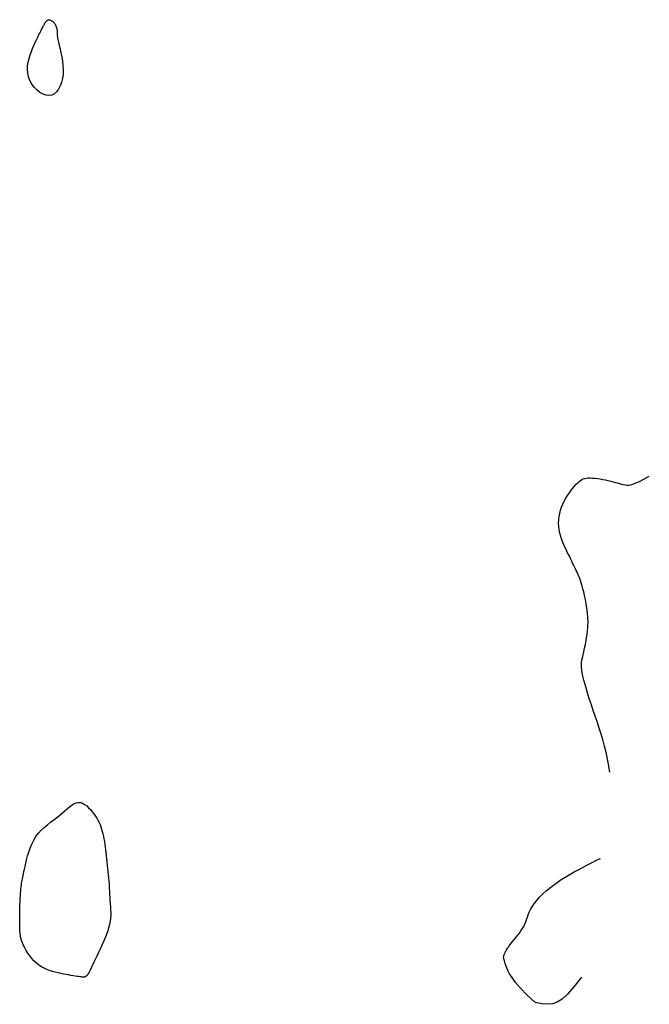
# Model space of a CAD drawing. Header units: millimetres. Extents: x 32690613 to 32693367, y 5343692 to 5344708.
# Tile 793 of 1009: x 32693327 to 32693340, y 5344015 to 5344035. Entities that reach past the tile are written whole.
import ezdxf

# ---------------------------------------------------------------- set-up
doc = ezdxf.new("R2010")
doc.units = ezdxf.units.MM
doc.header["$LTSCALE"] = 20
doc.layers.add('02-DGM_HL_492.50', color=92, linetype='Continuous')
doc.layers.add('02-DGM_HL_493.00', color=102, linetype='Continuous')

msp = doc.modelspace()

# ---------------------------------------------------------------- linework, layer by layer
at = {"layer": '02-DGM_HL_492.50', "elevation": 492.5, "flags": 128}
for points in [[(32693339.286, 5344019.469), (32693339.249, 5344019.674), (32693339.212, 5344019.855), (32693339.173, 5344020.017), (32693339.133, 5344020.163), (32693339.093, 5344020.296), (32693339.052, 5344020.42), (32693339.012, 5344020.539), (32693338.971, 5344020.656), (32693338.931, 5344020.774), (32693338.892, 5344020.892), (32693338.854, 5344021.008), (32693338.819, 5344021.12), (32693338.787, 5344021.228), (32693338.758, 5344021.328), (32693338.733, 5344021.42), (32693338.713, 5344021.502), (32693338.698, 5344021.573), (32693338.688, 5344021.634), (32693338.683, 5344021.689), (32693338.683, 5344021.74), (32693338.686, 5344021.789), (32693338.693, 5344021.839), (32693338.703, 5344021.892), (32693338.716, 5344021.951), (32693338.732, 5344022.019), (32693338.749, 5344022.093), (32693338.767, 5344022.175), (32693338.784, 5344022.262), (32693338.799, 5344022.353), (32693338.811, 5344022.448), (32693338.819, 5344022.546), (32693338.822, 5344022.646), (32693338.82, 5344022.747), (32693338.812, 5344022.846), (32693338.799, 5344022.944), (32693338.784, 5344023.038), (32693338.767, 5344023.128), (32693338.748, 5344023.211), (32693338.73, 5344023.287), (32693338.713, 5344023.354), (32693338.698, 5344023.411), (32693338.684, 5344023.459), (32693338.671, 5344023.501), (32693338.659, 5344023.537), (32693338.647, 5344023.57), (32693338.635, 5344023.602), (32693338.621, 5344023.633), (32693338.606, 5344023.667), (32693338.589, 5344023.703), (32693338.57, 5344023.743), (32693338.549, 5344023.787), (32693338.527, 5344023.834), (32693338.502, 5344023.884), (32693338.476, 5344023.938), (32693338.448, 5344023.994), (32693338.419, 5344024.054), (32693338.388, 5344024.117), (32693338.356, 5344024.182), (32693338.326, 5344024.25), (32693338.296, 5344024.319), (32693338.269, 5344024.39), (32693338.244, 5344024.461), (32693338.225, 5344024.533), (32693338.21, 5344024.604), (32693338.201, 5344024.675), (32693338.198, 5344024.745), (32693338.2, 5344024.814), (32693338.208, 5344024.883), (32693338.221, 5344024.95), (32693338.239, 5344025.017), (32693338.261, 5344025.083), (32693338.288, 5344025.147), (32693338.319, 5344025.21), (32693338.353, 5344025.271), (32693338.389, 5344025.33), (32693338.426, 5344025.385), (32693338.464, 5344025.438), (32693338.502, 5344025.486), (32693338.538, 5344025.529), (32693338.572, 5344025.567), (32693338.604, 5344025.6), (32693338.633, 5344025.627), (32693338.661, 5344025.649), (32693338.69, 5344025.667), (32693338.719, 5344025.68), (32693338.751, 5344025.689), (32693338.786, 5344025.696), (32693338.825, 5344025.699), (32693338.869, 5344025.699), (32693338.918, 5344025.697), (32693338.97, 5344025.693), (32693339.024, 5344025.686), (32693339.08, 5344025.678), (32693339.137, 5344025.669), (32693339.193, 5344025.658), (32693339.248, 5344025.646), (32693339.301, 5344025.633), (32693339.352, 5344025.619), (32693339.4, 5344025.606), (32693339.447, 5344025.593), (32693339.491, 5344025.581), (32693339.533, 5344025.57), (32693339.572, 5344025.561), (32693339.609, 5344025.554), (32693339.645, 5344025.55), (32693339.681, 5344025.55), (32693339.722, 5344025.556), (32693339.771, 5344025.57), (32693339.832, 5344025.593), (32693339.908, 5344025.628), (32693340.003, 5344025.676), (32693340.119, 5344025.738)], [(32693337.703, 5344014.586), (32693337.528, 5344014.753), (32693337.392, 5344014.895), (32693337.288, 5344015.015), (32693337.212, 5344015.116), (32693337.158, 5344015.2), (32693337.122, 5344015.269), (32693337.099, 5344015.325), (32693337.083, 5344015.372), (32693337.07, 5344015.412), (32693337.059, 5344015.445), (32693337.051, 5344015.472), (32693337.044, 5344015.495), (32693337.039, 5344015.514), (32693337.037, 5344015.53), (32693337.035, 5344015.544), (32693337.035, 5344015.557), (32693337.037, 5344015.569), (32693337.039, 5344015.582), (32693337.043, 5344015.594), (32693337.048, 5344015.607), (32693337.054, 5344015.62), (32693337.06, 5344015.634), (32693337.068, 5344015.649), (32693337.076, 5344015.664), (32693337.084, 5344015.681), (32693337.094, 5344015.699), (32693337.105, 5344015.718), (32693337.118, 5344015.74), (32693337.134, 5344015.764), (32693337.152, 5344015.791), (32693337.174, 5344015.82), (32693337.2, 5344015.853), (32693337.23, 5344015.889), (32693337.263, 5344015.928), (32693337.298, 5344015.97), (32693337.333, 5344016.014), (32693337.369, 5344016.06), (32693337.402, 5344016.107), (32693337.433, 5344016.154), (32693337.461, 5344016.202), (32693337.483, 5344016.25), (32693337.503, 5344016.298), (32693337.52, 5344016.347), (32693337.538, 5344016.397), (32693337.556, 5344016.449), (32693337.578, 5344016.502), (32693337.605, 5344016.558), (32693337.638, 5344016.617), (32693337.679, 5344016.68), (32693337.729, 5344016.745), (32693337.788, 5344016.814), (32693337.857, 5344016.885), (32693337.938, 5344016.958), (32693338.031, 5344017.034), (32693338.137, 5344017.112), (32693338.256, 5344017.192), (32693338.388, 5344017.274), (32693338.527, 5344017.354), (32693338.666, 5344017.429), (32693338.796, 5344017.498), (32693338.911, 5344017.556), (32693339.002, 5344017.602), (32693339.062, 5344017.631), (32693339.084, 5344017.642)], [(32693338.682, 5344015.124), (32693338.52, 5344014.92), (32693338.386, 5344014.768), (32693338.272, 5344014.662), (32693338.168, 5344014.595), (32693338.068, 5344014.56), (32693337.963, 5344014.551), (32693337.844, 5344014.562), (32693337.703, 5344014.586)]]:
    msp.add_lwpolyline(points, dxfattribs=at)
msp.add_lwpolyline([(32693328.536, 5344018.212), (32693328.549, 5344018.161), (32693328.56, 5344018.108), (32693328.57, 5344018.054), (32693328.58, 5344017.997), (32693328.588, 5344017.94), (32693328.596, 5344017.881), (32693328.604, 5344017.82), (32693328.611, 5344017.759), (32693328.619, 5344017.696), (32693328.627, 5344017.632), (32693328.634, 5344017.567), (32693328.642, 5344017.501), (32693328.649, 5344017.434), (32693328.656, 5344017.366), (32693328.663, 5344017.297), (32693328.668, 5344017.227), (32693328.674, 5344017.157), (32693328.678, 5344017.087), (32693328.683, 5344017.016), (32693328.687, 5344016.946), (32693328.69, 5344016.877), (32693328.694, 5344016.81), (32693328.698, 5344016.744), (32693328.703, 5344016.68), (32693328.707, 5344016.619), (32693328.711, 5344016.559), (32693328.713, 5344016.5), (32693328.713, 5344016.439), (32693328.71, 5344016.377), (32693328.702, 5344016.311), (32693328.689, 5344016.241), (32693328.669, 5344016.165), (32693328.643, 5344016.083), (32693328.611, 5344015.996), (32693328.575, 5344015.907), (32693328.536, 5344015.817), (32693328.496, 5344015.73), (32693328.457, 5344015.646), (32693328.42, 5344015.569), (32693328.387, 5344015.5), (32693328.359, 5344015.442), (32693328.336, 5344015.393), (32693328.316, 5344015.352), (32693328.3, 5344015.319), (32693328.287, 5344015.292), (32693328.277, 5344015.27), (32693328.268, 5344015.252), (32693328.261, 5344015.238), (32693328.254, 5344015.225), (32693328.248, 5344015.214), (32693328.242, 5344015.205), (32693328.237, 5344015.196), (32693328.232, 5344015.189), (32693328.227, 5344015.182), (32693328.222, 5344015.176), (32693328.217, 5344015.17), (32693328.212, 5344015.164), (32693328.206, 5344015.159), (32693328.201, 5344015.153), (32693328.195, 5344015.148), (32693328.189, 5344015.143), (32693328.182, 5344015.139), (32693328.175, 5344015.135), (32693328.168, 5344015.132), (32693328.159, 5344015.129), (32693328.15, 5344015.128), (32693328.138, 5344015.127), (32693328.125, 5344015.128), (32693328.108, 5344015.129), (32693328.088, 5344015.131), (32693328.064, 5344015.134), (32693328.035, 5344015.138), (32693328.001, 5344015.143), (32693327.962, 5344015.149), (32693327.919, 5344015.156), (32693327.872, 5344015.163), (32693327.822, 5344015.172), (32693327.769, 5344015.182), (32693327.714, 5344015.192), (32693327.657, 5344015.204), (32693327.598, 5344015.216), (32693327.539, 5344015.23), (32693327.48, 5344015.246), (32693327.42, 5344015.265), (32693327.361, 5344015.288), (32693327.303, 5344015.314), (32693327.246, 5344015.346), (32693327.191, 5344015.382), (32693327.139, 5344015.425), (32693327.089, 5344015.472), (32693327.042, 5344015.523), (32693326.999, 5344015.577), (32693326.959, 5344015.633), (32693326.924, 5344015.689), (32693326.892, 5344015.744), (32693326.866, 5344015.798), (32693326.844, 5344015.85), (32693326.827, 5344015.9), (32693326.814, 5344015.949), (32693326.804, 5344015.998), (32693326.797, 5344016.049), (32693326.792, 5344016.102), (32693326.789, 5344016.159), (32693326.788, 5344016.22), (32693326.787, 5344016.286), (32693326.787, 5344016.357), (32693326.787, 5344016.43), (32693326.788, 5344016.504), (32693326.79, 5344016.579), (32693326.792, 5344016.651), (32693326.794, 5344016.721), (32693326.797, 5344016.787), (32693326.801, 5344016.846), (32693326.804, 5344016.901), (32693326.808, 5344016.951), (32693326.813, 5344016.996), (32693326.817, 5344017.038), (32693326.822, 5344017.076), (32693326.827, 5344017.112), (32693326.832, 5344017.146), (32693326.837, 5344017.178), (32693326.843, 5344017.21), (32693326.85, 5344017.243), (32693326.857, 5344017.278), (32693326.865, 5344017.318), (32693326.875, 5344017.362), (32693326.886, 5344017.413), (32693326.899, 5344017.472), (32693326.914, 5344017.539), (32693326.932, 5344017.614), (32693326.953, 5344017.693), (32693326.978, 5344017.777), (32693327.008, 5344017.861), (32693327.042, 5344017.945), (32693327.083, 5344018.026), (32693327.13, 5344018.102), (32693327.184, 5344018.173), (32693327.244, 5344018.238), (32693327.308, 5344018.297), (32693327.374, 5344018.353), (32693327.442, 5344018.406), (32693327.509, 5344018.457), (32693327.575, 5344018.507), (32693327.638, 5344018.556), (32693327.696, 5344018.605), (32693327.751, 5344018.653), (32693327.802, 5344018.699), (32693327.85, 5344018.74), (32693327.897, 5344018.775), (32693327.941, 5344018.803), (32693327.986, 5344018.821), (32693328.03, 5344018.829), (32693328.074, 5344018.825), (32693328.118, 5344018.81), (32693328.162, 5344018.786), (32693328.205, 5344018.754), (32693328.246, 5344018.716), (32693328.286, 5344018.674), (32693328.323, 5344018.63), (32693328.358, 5344018.584), (32693328.389, 5344018.539), (32693328.418, 5344018.494), (32693328.443, 5344018.448), (32693328.466, 5344018.403), (32693328.487, 5344018.357), (32693328.505, 5344018.31), (32693328.521, 5344018.262)], close=True, dxfattribs=at)
at = {"layer": '02-DGM_HL_493.00', "elevation": 493, "flags": 128}
msp.add_lwpolyline([(32693326.973, 5344034.193), (32693326.956, 5344034.272), (32693326.95, 5344034.351), (32693326.954, 5344034.431), (32693326.966, 5344034.509), (32693326.985, 5344034.586), (32693327.008, 5344034.66), (32693327.033, 5344034.731), (32693327.059, 5344034.797), (32693327.085, 5344034.858), (32693327.109, 5344034.913), (32693327.133, 5344034.964), (32693327.155, 5344035.011), (32693327.175, 5344035.052), (32693327.194, 5344035.09), (32693327.211, 5344035.123), (32693327.226, 5344035.152), (32693327.239, 5344035.177), (32693327.25, 5344035.199), (32693327.26, 5344035.218), (32693327.269, 5344035.236), (32693327.278, 5344035.252), (32693327.286, 5344035.267), (32693327.294, 5344035.282), (32693327.302, 5344035.298), (32693327.31, 5344035.314), (32693327.319, 5344035.331), (32693327.329, 5344035.347), (32693327.34, 5344035.363), (32693327.351, 5344035.377), (32693327.363, 5344035.39), (32693327.377, 5344035.399), (32693327.391, 5344035.405), (32693327.405, 5344035.406), (32693327.421, 5344035.404), (32693327.437, 5344035.399), (32693327.453, 5344035.391), (32693327.469, 5344035.381), (32693327.485, 5344035.369), (32693327.499, 5344035.355), (32693327.513, 5344035.341), (32693327.526, 5344035.325), (32693327.537, 5344035.309), (32693327.546, 5344035.293), (32693327.555, 5344035.275), (32693327.562, 5344035.258), (32693327.568, 5344035.24), (32693327.572, 5344035.221), (32693327.575, 5344035.202), (32693327.577, 5344035.182), (32693327.577, 5344035.161), (32693327.578, 5344035.137), (32693327.58, 5344035.108), (32693327.583, 5344035.075), (32693327.588, 5344035.034), (32693327.596, 5344034.986), (32693327.608, 5344034.929), (32693327.623, 5344034.862), (32693327.64, 5344034.787), (32693327.659, 5344034.705), (32693327.677, 5344034.617), (32693327.692, 5344034.526), (32693327.703, 5344034.433), (32693327.708, 5344034.34), (32693327.705, 5344034.249), (32693327.694, 5344034.161), (32693327.674, 5344034.078), (32693327.645, 5344034.003), (32693327.61, 5344033.936), (32693327.568, 5344033.881), (32693327.52, 5344033.838), (32693327.466, 5344033.81), (32693327.407, 5344033.798), (32693327.344, 5344033.805), (32693327.28, 5344033.828), (32693327.215, 5344033.865), (32693327.153, 5344033.915), (32693327.096, 5344033.975), (32693327.045, 5344034.042), (32693327.004, 5344034.116)], close=True, dxfattribs=at)

doc.saveas('drawing.dxf')
